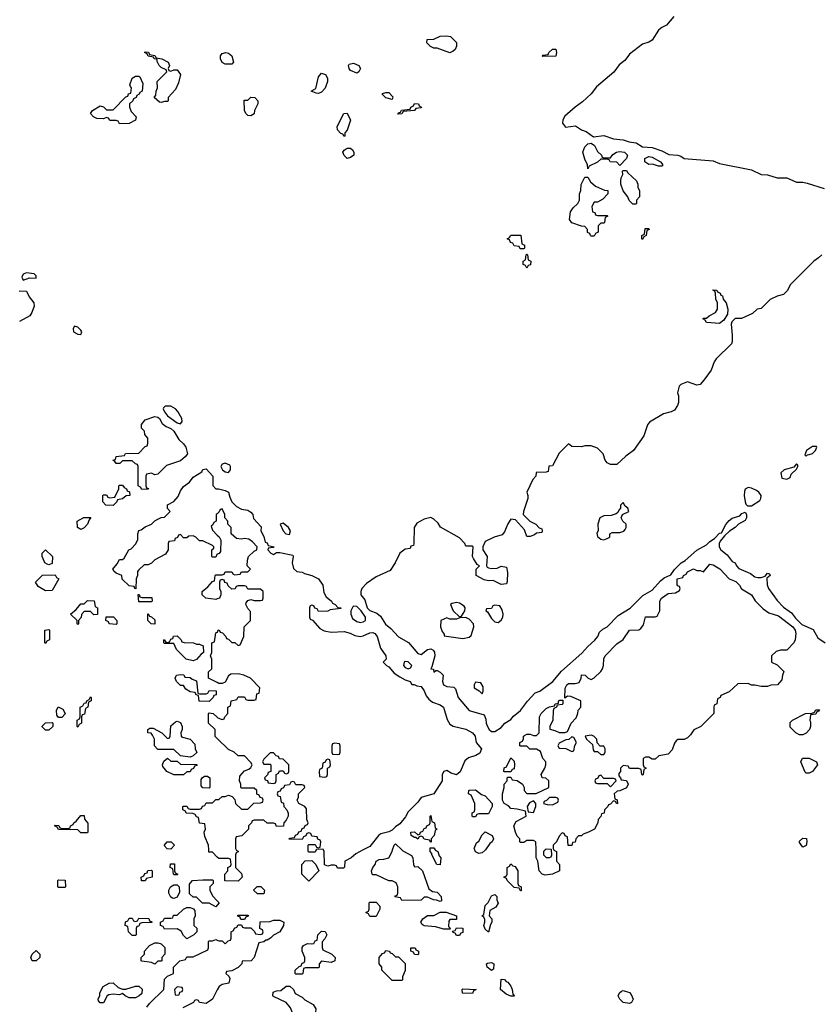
# Model space of a CAD drawing. Header units: inches. Extents: x 2380249 to 2585472, y 382747 to 546448.
# Tile 369 of 626: x 2488768 to 2493759, y 449038 to 455175. Entities that reach past the tile are written whole.
import ezdxf

# ---------------------------------------------------------------- set-up
doc = ezdxf.new("R2010")
doc.units = ezdxf.units.IN
doc.header["$MEASUREMENT"] = 0
for name, color, linetype in [('C4484', 7, 'Continuous'), ('C4485', 7, 'Continuous'), ('C4494', 7, 'Continuous'), ('C4495', 7, 'Continuous')]:
    doc.layers.add(name, color=color, linetype=linetype)

msp = doc.modelspace()

# ---------------------------------------------------------------- linework, layer by layer
at = {"layer": 'C4484', "color": 4, "elevation": 48}
for points in [[(2490000, 449956), (2489970, 449986), (2489947.3, 449987.3), (2489946.9, 450000)], [(2490000, 449656.9), (2489990, 449646), (2489950, 449668), (2489908.4, 449668.4), (2489870, 449706), (2489850, 449706), (2489827.3, 449727.3), (2489827.3, 449787.3), (2489846, 449810), (2489910, 449814), (2489970, 449814), (2489974, 449810), (2489974, 449790), (2489954, 449770), (2489954, 449750), (2489970, 449714), (2490000, 449682.6)], [(2489560.4, 449019.6), (2489576.4, 449043.6), (2489666, 449130), (2489670, 449194), (2489690, 449214), (2489726, 449230), (2489726, 449270), (2489766, 449310), (2489802, 449318), (2489810, 449334), (2489850, 449334), (2489942, 449378), (2489946, 449390), (2489946, 449430), (2489950, 449434), (2489970, 449434), (2489990, 449442), (2490000, 449438)], [(2490000, 449128), (2489970, 449069.2), (2489930, 449042.7), (2489888.7, 449048.7), (2489882, 449062), (2489870, 449066), (2489858, 449062), (2489851.6, 449048.4), (2489784.7, 449015.3)]]:
    msp.add_lwpolyline(points, dxfattribs=at)
for points in [[(2489730, 449846), (2489726, 449850), (2489722, 449882), (2489706, 449890), (2489707.3, 449912.7), (2489732.7, 449912.7), (2489734, 449870), (2489738, 449858), (2489754, 449850), (2489750, 449846)], [(2489527.3, 449807.3), (2489526, 449830), (2489542, 449838), (2489547.3, 449852.7), (2489562, 449858), (2489567.3, 449872.7), (2489590, 449874), (2489594, 449870), (2489594, 449830), (2489558, 449822), (2489550, 449808)], [(2489010, 449766), (2489006, 449770), (2489006, 449810), (2489010, 449814), (2489051.1, 449811.1), (2489054, 449770), (2489050, 449766)], [(2489730, 449698), (2489720.4, 449700.4), (2489710, 449706), (2489698, 449730), (2489698, 449750), (2489708, 449770), (2489730, 449782), (2489750, 449782), (2489762, 449770), (2489763.6, 449736.4), (2489750, 449706)], [(2489810, 449446), (2489790, 449466), (2489774.6, 449494.6), (2489750, 449508), (2489670, 449506), (2489662, 449522), (2489646, 449530), (2489646, 449550), (2489662, 449558), (2489670, 449574), (2489710, 449574), (2489722, 449578), (2489727.3, 449592.7), (2489750, 449594), (2489788.4, 449631.6), (2489810, 449642), (2489830, 449642), (2489852.7, 449632.7), (2489859.6, 449619.6), (2489862, 449590), (2489854, 449570), (2489854, 449530), (2489871.6, 449511.6), (2489872, 449490), (2489854, 449470)], [(2489470, 449466), (2489446, 449490), (2489442, 449522), (2489426, 449530), (2489427.3, 449552.7), (2489442, 449558), (2489450, 449574), (2489470, 449574), (2489478, 449558), (2489490, 449554), (2489502, 449558), (2489510, 449574), (2489572.7, 449572.7), (2489578, 449558), (2489592.7, 449552.7), (2489592.7, 449547.3), (2489530, 449546), (2489518, 449542), (2489510, 449526), (2489498, 449522), (2489494, 449510), (2489494, 449470), (2489490, 449466)], [(2489610, 449288), (2489590, 449298), (2489530, 449306), (2489526, 449310), (2489526, 449330), (2489546, 449350), (2489546, 449370), (2489576.4, 449403.6), (2489610, 449422), (2489630, 449422), (2489650, 449414), (2489672.7, 449392.7), (2489672, 449350), (2489654, 449330), (2489654, 449310), (2489650, 449306), (2489630, 449306)], [(2488870, 449308), (2488846, 449310), (2488838, 449330), (2488846, 449350), (2488870, 449374), (2488894, 449350), (2488894, 449330)], [(2489410, 449132), (2489430, 449132), (2489490, 449152), (2489510, 449152), (2489531.6, 449131.6), (2489530, 449106), (2489514, 449090), (2489490, 449078), (2489450, 449078), (2489426, 449090), (2489410, 449106), (2489390, 449098), (2489350, 449102), (2489323.6, 449096.4), (2489314, 449090), (2489290, 449048), (2489270, 449048), (2489260.4, 449060.4), (2489258, 449070), (2489267.3, 449092.7), (2489268, 449110), (2489288, 449150), (2489326, 449170), (2489350, 449171.3), (2489382, 449142)], [(2489750, 449146), (2489734, 449130), (2489738, 449098), (2489750, 449094), (2489762, 449098), (2489767.3, 449112.7), (2489782, 449118), (2489786, 449130), (2489782, 449142)]]:
    msp.add_lwpolyline(points, close=True, dxfattribs=at)
at = {"layer": 'C4485', "color": 4}
for points, elevation in [([(2489710, 454854), (2489730, 454862), (2489750, 454862), (2489770, 454834), (2489758.8, 454781.2), (2489739.6, 454740.4), (2489694, 454690), (2489694, 454670), (2489690, 454666), (2489670, 454666), (2489650, 454658), (2489640.4, 454660.4), (2489606, 454690), (2489616.4, 454703.6), (2489618, 454730), (2489628, 454750), (2489626, 454790), (2489686, 454850), (2489682, 454862), (2489650, 454878), (2489638, 454890), (2489626, 454914), (2489626, 454926), (2489606, 454930), (2489602, 454942), (2489568.4, 454948.4), (2489562, 454962), (2489546, 454970), (2489550, 454974), (2489571.6, 454971.6), (2489578, 454958), (2489610, 454952), (2489618, 454938), (2489654, 454930), (2489694, 454910), (2489702, 454890), (2489694, 454870), (2489698, 454858)], 48), ([(2489390, 454526), (2489382, 454542), (2489370, 454546), (2489330, 454546), (2489322, 454562), (2489310, 454566), (2489290, 454558), (2489250, 454559), (2489228, 454570), (2489209, 454590), (2489222, 454610), (2489270, 454638), (2489291.6, 454631.6), (2489310, 454614), (2489350, 454614), (2489430, 454694), (2489442, 454698), (2489447.3, 454712.7), (2489462, 454718), (2489466, 454750), (2489458, 454758), (2489455.3, 454770), (2489469.1, 454810.9), (2489490, 454822), (2489510, 454822), (2489518, 454818), (2489536.9, 454776.9), (2489532, 454730), (2489518, 454722), (2489514, 454710), (2489498, 454702), (2489494, 454690), (2489478, 454682), (2489474, 454670), (2489452, 454650), (2489452, 454630), (2489463.6, 454603.6), (2489494, 454570), (2489490, 454548), (2489450, 454528)], 48), ([(2488810, 453597), (2488790, 453589.2), (2488782.6, 453570), (2488790, 453550.8), (2488830, 453566.4), (2488870, 453564.7), (2488870, 453578), (2488858, 453590)], 52), ([(2489110, 453264), (2489100.7, 453250), (2489104, 453230), (2489130, 453214), (2489150, 453212), (2489156, 453230), (2489150, 453239), (2489130, 453259.3)], 52), ([(2489710, 452766.9), (2489674.4, 452765.6), (2489663.7, 452756.3), (2489662.4, 452750), (2489671.8, 452730), (2489690, 452706), (2489750, 452661.7), (2489770, 452656.3), (2489780.7, 452670), (2489778.3, 452690), (2489753.7, 452733.7), (2489739.6, 452750)], 52), ([(2489610, 452338), (2489590, 452348), (2489558, 452342), (2489554, 452330), (2489554, 452270), (2489558, 452258), (2489572, 452252), (2489570, 452248), (2489530, 452246), (2489522, 452262), (2489506, 452270), (2489506, 452390), (2489502, 452402), (2489490, 452406), (2489470, 452426), (2489410, 452426), (2489391.6, 452408.4), (2489370, 452408), (2489362, 452422), (2489348, 452430), (2489366, 452434), (2489370, 452452), (2489422, 452458), (2489428.4, 452471.6), (2489510, 452474), (2489550, 452514), (2489562, 452518), (2489567.3, 452532.7), (2489567.3, 452567.3), (2489548.7, 452588.7), (2489546, 452610), (2489528.4, 452628.4), (2489528.4, 452651.6), (2489550, 452682), (2489610, 452702), (2489630, 452698), (2489639.1, 452690), (2489657.1, 452657.1), (2489680.4, 452640.4), (2489710, 452627.7), (2489730, 452610.5), (2489759.3, 452559.3), (2489790, 452530.6), (2489804, 452510), (2489814, 452470), (2489800.5, 452450), (2489770, 452425.1), (2489683.4, 452396.6), (2489630, 452342)], 48), ([(2489350, 452148), (2489306, 452150), (2489286, 452170), (2489286, 452210), (2489290, 452214), (2489310, 452214), (2489318, 452198), (2489330, 452194), (2489362, 452198), (2489386, 452250), (2489386, 452270), (2489390, 452274), (2489410, 452274), (2489419.6, 452259.6), (2489434, 452250), (2489438, 452238), (2489452.7, 452232.7), (2489454, 452210), (2489432.7, 452207.3), (2489410, 452188), (2489378, 452182), (2489374, 452170)], 48), ([(2489150, 451998), (2489128.9, 452008.9), (2489126, 452050), (2489168.4, 452071.6), (2489212.7, 452072.7), (2489202, 452058), (2489192, 452030), (2489170, 452008)], 48), ([(2488950, 451778), (2488940.4, 451780.4), (2488926, 451790), (2488920.4, 451800.4), (2488908, 451830), (2488908, 451850), (2488928.4, 451871.6), (2488972, 451830), (2488970, 451786)], 48), ([(2488930, 451615.3), (2488883.1, 451643.1), (2488866, 451670), (2488910, 451712), (2488990, 451714), (2488998, 451698), (2489012, 451690), (2488970, 451618)], 48), ([(2489510, 451546), (2489507.3, 451592.7), (2489512.7, 451592.7), (2489518, 451578), (2489530, 451574), (2489592.7, 451572.7), (2489594, 451550), (2489590, 451546)], 48), ([(2489230, 451466), (2489210, 451486), (2489170, 451486), (2489152.7, 451467.3), (2489151.6, 451448.4), (2489134, 451430), (2489134, 451410), (2489130, 451406), (2489126, 451410), (2489126, 451430), (2489086, 451470), (2489120.4, 451499.6), (2489150, 451534), (2489170, 451534), (2489190, 451554), (2489232.7, 451552.7), (2489238, 451518), (2489254, 451510), (2489252.7, 451467.3)], 48), ([(2489370, 451406), (2489326, 451410), (2489322, 451422), (2489306, 451430), (2489307.3, 451452.7), (2489352.7, 451452.7), (2489374, 451430), (2489374, 451410)], 48), ([(2489610, 451408), (2489588.7, 451408.7), (2489566, 451430), (2489566, 451470), (2489570, 451474), (2489578, 451458), (2489590, 451454), (2489610, 451434)], 48), ([(2488930, 451286), (2488926, 451290), (2488926, 451370), (2488950, 451374), (2488954, 451370), (2488954, 451310), (2488938, 451302)], 48), ([(2489870, 451282), (2489890, 451282), (2489912.7, 451272.7), (2489914, 451230), (2489899.6, 451220.4), (2489870, 451188), (2489850, 451178), (2489806, 451190), (2489746, 451250), (2489730, 451286), (2489670, 451286), (2489666, 451290), (2489666, 451310), (2489670, 451312), (2489678, 451298), (2489690, 451294), (2489702, 451298), (2489710, 451314), (2489722, 451318), (2489727.3, 451332.7), (2489750, 451334), (2489774, 451310), (2489778, 451298), (2489792.7, 451292.7), (2489851.1, 451291.1)], 48), ([(2489890, 450974), (2489930, 450974), (2489942, 450978), (2489950, 450994), (2489992.7, 450992.7), (2489992.7, 450967.3), (2489978, 450962), (2489974, 450950), (2489950, 450926), (2489887.3, 450927.3), (2489882, 450962), (2489867.3, 450967.3), (2489862, 450982), (2489830, 450986), (2489803.1, 451003.1), (2489790, 451026), (2489770, 451026), (2489746, 451050), (2489738, 451070), (2489746, 451090), (2489770, 451094), (2489791.6, 451091.6), (2489798, 451078), (2489830, 451074), (2489843.6, 451063.6), (2489870, 451054), (2489878, 450978)], 48), ([(2489130, 450766), (2489126, 450770), (2489126, 450810), (2489142, 450818), (2489146, 450830), (2489146, 450890), (2489162, 450898), (2489170, 450914), (2489182, 450918), (2489186, 450930), (2489202, 450938), (2489210, 450954), (2489214, 450950), (2489214, 450930), (2489198, 450922), (2489194, 450890), (2489178, 450882), (2489172.7, 450847.3), (2489158, 450842), (2489154, 450830), (2489154, 450790), (2489138, 450782)], 48), ([(2489010, 450826), (2489000.4, 450840.4), (2488998, 450870), (2489008.4, 450891.6), (2489036.9, 450876.9), (2489051.6, 450851.6), (2489051.6, 450848.4), (2489030, 450826)], 48), ([(2488930, 450746), (2488908.4, 450768.4), (2488908.4, 450771.6), (2488928.4, 450791.6), (2488970, 450794), (2488974, 450790), (2488974, 450770), (2488950, 450746)], 48), ([(2489830, 450578), (2489770, 450586), (2489730, 450626), (2489630, 450626), (2489608.4, 450648.4), (2489608, 450690), (2489596.4, 450716.4), (2489587.3, 450727.3), (2489566, 450730), (2489566, 450750), (2489580.4, 450759.6), (2489599.6, 450759.6), (2489654, 450730), (2489690, 450694), (2489702, 450698), (2489706, 450710), (2489710, 450774), (2489740.4, 450799.6), (2489750, 450802), (2489770, 450794), (2489782, 450770), (2489782, 450750), (2489772, 450730), (2489774, 450710), (2489783.6, 450703.6), (2489831.6, 450691.6), (2489859.6, 450659.6), (2489862, 450630), (2489872, 450608), (2489850, 450586)], 48), ([(2489710, 450554), (2489750, 450554), (2489770, 450534), (2489872.7, 450532.7), (2489872.7, 450527.3), (2489858, 450522), (2489852.7, 450507.3), (2489838, 450502), (2489830, 450486), (2489810, 450486), (2489790, 450468), (2489730, 450468), (2489686, 450490), (2489660.4, 450520.4), (2489658, 450530), (2489667.3, 450552.7), (2489690, 450572)], 48), ([(2489950, 450386), (2489910, 450388), (2489900.4, 450400.4), (2489900.4, 450439.6), (2489906, 450450), (2489920.4, 450459.6), (2489939.6, 450459.6), (2489954, 450450), (2489954, 450390)], 48), ([(2489150, 450106), (2489130, 450126), (2489010, 450128), (2489002, 450142), (2488986, 450150), (2488990, 450154), (2489011.6, 450151.6), (2489018, 450138), (2489030, 450134), (2489070, 450134), (2489082, 450138), (2489086, 450150), (2489102, 450158), (2489106, 450170), (2489120.4, 450179.6), (2489150, 450214), (2489170, 450214), (2489172.7, 450192.7), (2489192.7, 450167.3), (2489194, 450110), (2489190, 450106)], 48), ([(2489710, 450006), (2489687.3, 450007.3), (2489668.4, 450028.4), (2489688.4, 450051.6), (2489711.6, 450051.6), (2489734, 450030)], 48)]:
    msp.add_lwpolyline(points, close=True, dxfattribs=dict(at, elevation=elevation))
at = {"layer": 'C4485', "color": 4, "elevation": 48}
for points in [[(2488765.4, 453485.4), (2488810, 453482), (2488827.3, 453447.3), (2488856, 453410), (2488858, 453390), (2488844.7, 453350), (2488832, 453330), (2488766.4, 453293.6)], [(2490000, 451842.7), (2489998, 451842), (2489990, 451826), (2489970, 451826), (2489966, 451830), (2489966, 451870), (2489978, 451882), (2489978, 451890), (2489970, 451898), (2489910, 451926), (2489890, 451926), (2489866, 451950), (2489850, 451958), (2489823.6, 451956.4), (2489810, 451946), (2489790, 451946), (2489770, 451966), (2489758, 451962), (2489752.7, 451947.3), (2489738, 451942), (2489732.7, 451927.3), (2489698, 451922), (2489694, 451910), (2489694, 451870), (2489676.9, 451843.1), (2489610, 451808), (2489590, 451788), (2489570, 451778), (2489543.6, 451776.4), (2489510, 451746), (2489503.6, 451736.4), (2489502, 451710), (2489494, 451690), (2489492.7, 451627.3), (2489486, 451630), (2489482, 451642), (2489450, 451646), (2489407.3, 451687.3), (2489406, 451710), (2489370, 451726), (2489356.4, 451736.4), (2489348, 451750), (2489376, 451784), (2489390, 451811), (2489408.7, 451811.3), (2489420.4, 451819.6), (2489448.7, 451870), (2489462.7, 451877.3), (2489492.5, 451907.5), (2489505.1, 451934.9), (2489504.7, 451970), (2489510, 451990.7), (2489525.6, 451994.4), (2489550, 452014.8), (2489589.3, 452030.7), (2489610, 452051.3), (2489630, 452062), (2489650, 452072), (2489670, 452074), (2489706, 452110), (2489688.7, 452128.7), (2489690, 452152), (2489730, 452171.3), (2489757, 452203), (2489770, 452238), (2489790, 452264.7), (2489827.5, 452292.5), (2489850, 452322.8), (2489903.1, 452356.9), (2489910, 452371), (2489930, 452376), (2489971.3, 452330), (2489972, 452272), (2489991.6, 452251.6), (2490000, 452251.6)], [(2490000, 452095.6), (2489994, 452090), (2489994, 452050), (2489978, 452042), (2489972.7, 452027.3), (2489962, 452018), (2489970, 451994), (2490000, 451963)], [(2490000, 451565.3), (2489990, 451562), (2489928.9, 451568.9), (2489906, 451590), (2489906, 451610), (2489940.4, 451639.6), (2489970, 451674), (2489982, 451678), (2489986, 451710), (2489990, 451714), (2490000, 451714)], [(2490000, 451043), (2489946, 451070), (2489946, 451110), (2489966, 451130), (2489966, 451190), (2489958, 451210), (2489966, 451230), (2489966, 451290), (2489982, 451298), (2489990, 451354), (2490000, 451357.3)], [(2490000, 450694.9), (2489987.3, 450707.3), (2489986, 450750), (2489946, 450790), (2489946, 450850), (2489950, 450854), (2489974, 450850), (2490000, 450826.8)], [(2489946.9, 450000), (2489946, 450030), (2489923.1, 450083.1), (2489918, 450110), (2489926, 450130), (2489922, 450162), (2489890, 450166), (2489882, 450202), (2489870, 450206), (2489862, 450222), (2489847.3, 450227.3), (2489806, 450230), (2489802, 450242), (2489786, 450250), (2489786, 450270), (2489790, 450274), (2489810, 450274), (2489818, 450258), (2489830, 450254), (2489890, 450254), (2489902, 450258), (2489907.3, 450272.7), (2489922, 450278), (2489930, 450294), (2489970, 450294), (2489990, 450314), (2490000, 450314)]]:
    msp.add_lwpolyline(points, dxfattribs=at)
at = {"layer": 'C4494', "color": 4, "elevation": 48}
for points in [[(2490117.3, 450000), (2490118, 449998), (2490132, 449990), (2490118, 449982), (2490114, 449970), (2490114, 449890), (2490150, 449854), (2490154, 449830), (2490130, 449806), (2490047.3, 449807.3), (2490046, 449850), (2490066, 449870), (2490066, 449890), (2490082, 449898), (2490086, 449910), (2490082, 449942), (2490070, 449946), (2490010, 449946), (2490000, 449956)], [(2490617, 450000), (2490610, 449986), (2490570, 449986), (2490566, 449990), (2490566, 450000)], [(2490908.3, 450000), (2490863.6, 449976.4), (2490834, 449950), (2490794, 449930), (2490792.7, 449892.7), (2490787.3, 449887.3), (2490750, 449886), (2490742, 449902), (2490730, 449906), (2490710, 449906), (2490690, 449898), (2490667.3, 449907.3), (2490666, 449990), (2490662.7, 450000)], [(2491150.7, 450000), (2491155.5, 449995.5), (2491210, 449964.7), (2491218.8, 449950), (2491222, 449910), (2491230, 449894), (2491250, 449896), (2491278.8, 449870), (2491318, 449758), (2491341, 449741), (2491370, 449736), (2491396, 449710), (2491396.9, 449683.1), (2491390, 449678), (2491367.3, 449687.3), (2491348.4, 449688.4), (2491310, 449706), (2491290, 449706), (2491270, 449688), (2491150, 449686), (2491142, 449702), (2491107.3, 449707.3), (2491110, 449714), (2491122, 449718), (2491126, 449730), (2491126, 449770), (2491114.6, 449794.6), (2491090, 449808), (2491068.4, 449808.4), (2490990, 449846), (2490970, 449846), (2490966, 449850), (2490962, 449870), (2490969, 449890), (2490984, 449910), (2490989.4, 449930.6), (2491010, 449941), (2491038, 449942), (2491068.7, 449951.3), (2491089.1, 449990.9), (2491092.1, 450000)], [(2491357, 450000), (2491358, 449998), (2491374, 449990), (2491383.6, 449963.6), (2491394, 449950), (2491390, 449908), (2491368.7, 449910), (2491338, 449970), (2491338, 449978), (2491326, 449990), (2491326.6, 450000)], [(2491671.4, 450000), (2491670, 449998), (2491650, 449982), (2491630, 449979), (2491609.1, 449989.1), (2491605.4, 450000)], [(2492097.3, 450000), (2492098, 449998), (2492114, 449990), (2492114, 449930), (2492134, 449910), (2492134, 449870), (2492090, 449848.7), (2492043.1, 449843.1), (2492026, 449850), (2492006, 449870), (2491998, 449930), (2491988, 449950), (2491987, 450000)], [(2492044, 450000), (2492034, 449990), (2492034, 449970), (2492050, 449954), (2492070, 449954), (2492082, 449958), (2492086, 449970), (2492082.3, 450000)], [(2490000, 449682.6), (2490012, 449670), (2490000, 449656.9)], [(2490000, 449438), (2490010, 449434), (2490030, 449434), (2490050, 449414), (2490067.3, 449432.7), (2490082, 449438), (2490086, 449450), (2490086, 449490), (2490102, 449498), (2490107.3, 449512.7), (2490122, 449518), (2490130, 449534), (2490150, 449534), (2490158, 449518), (2490170, 449514), (2490210, 449514), (2490232.7, 449492.7), (2490238, 449478), (2490270, 449474), (2490282, 449478), (2490286, 449490), (2490282, 449502), (2490266, 449510), (2490267.3, 449552.7), (2490330, 449554), (2490350, 449562), (2490390, 449562), (2490414, 449550), (2490412, 449530), (2490390, 449488.7), (2490351, 449469), (2490332, 449450), (2490310, 449438), (2490302, 449438), (2490290, 449428), (2490258, 449422), (2490230.6, 449329.4), (2490212, 449310), (2490154, 449306), (2490152, 449290), (2490130, 449268), (2490090, 449246), (2490058, 449242), (2490054, 449230), (2490072.7, 449212.7), (2490078, 449198), (2490071.3, 449170), (2490030, 449162), (2490010.8, 449149.2), (2490000, 449128)]]:
    msp.add_lwpolyline(points, dxfattribs=at)
for points in [[(2490570, 449806), (2490526, 449850), (2490526, 449910), (2490548.4, 449931.6), (2490590, 449934), (2490614, 449910), (2490632, 449870)], [(2491890, 449746), (2491882, 449762), (2491850, 449766), (2491806, 449810), (2491802, 449822), (2491786, 449830), (2491802, 449838), (2491806, 449850), (2491806, 449890), (2491822, 449898), (2491830, 449914), (2491842, 449902), (2491856.9, 449896.9), (2491874, 449870), (2491874, 449790), (2491878, 449778), (2491894, 449770), (2491894, 449746)], [(2490250, 449726), (2490226, 449750), (2490248.4, 449771.6), (2490271.6, 449771.6), (2490294, 449750), (2490290, 449726)], [(2491690, 449488), (2491670, 449506), (2491662, 449530), (2491668, 449550), (2491667.3, 449567.3), (2491662, 449582), (2491648, 449590), (2491662, 449598), (2491670, 449654), (2491688.4, 449671.6), (2491710, 449714), (2491730, 449722), (2491742, 449710), (2491742, 449690), (2491751.1, 449668.9), (2491736.9, 449643.1), (2491698, 449622), (2491694, 449590), (2491711.6, 449571.6), (2491712, 449550), (2491703.6, 449536.4)], [(2490950, 449586), (2490942, 449602), (2490926, 449610), (2490942, 449618), (2490946, 449630), (2490946, 449670), (2490950, 449674), (2490990, 449674), (2491014, 449650), (2491014, 449630), (2490990, 449586)], [(2491450, 449506), (2491412.7, 449507.3), (2491360.4, 449520.4), (2491290, 449528), (2491276.4, 449536.4), (2491269, 449550), (2491282, 449570), (2491310, 449591.3), (2491350, 449592), (2491388.4, 449611.6), (2491427.3, 449612.7), (2491490.9, 449589.1), (2491490, 449566), (2491450, 449566), (2491443.6, 449556.4), (2491442, 449522), (2491454, 449510)], [(2490170, 449566), (2490147.3, 449567.3), (2490142, 449582), (2490127.3, 449587.3), (2490127.3, 449592.7), (2490192.7, 449592.7), (2490192.7, 449587.3), (2490178, 449582)], [(2490710, 449298), (2490650, 449306), (2490634, 449290), (2490634, 449270), (2490630, 449266), (2490550, 449266), (2490538, 449262), (2490534, 449230), (2490530, 449226), (2490490, 449226), (2490486, 449230), (2490486, 449250), (2490510, 449274), (2490522, 449278), (2490530, 449294), (2490542, 449298), (2490546, 449310), (2490546, 449330), (2490528.9, 449368.9), (2490528.4, 449391.6), (2490536.4, 449403.6), (2490563.1, 449416.9), (2490590, 449414), (2490602, 449418), (2490610, 449434), (2490622, 449438), (2490626, 449470), (2490650, 449494), (2490672.7, 449492.7), (2490682, 449470), (2490670, 449446), (2490652.7, 449427.3), (2490652.7, 449392.7), (2490658, 449378), (2490714, 449350), (2490734, 449330), (2490732, 449310)], [(2491490, 449466), (2491482, 449482), (2491470, 449486), (2491466, 449494), (2491482, 449498), (2491490, 449514), (2491530, 449512), (2491530, 449486), (2491518, 449482), (2491510, 449466)], [(2491110, 449334), (2491130, 449334), (2491171.6, 449291.6), (2491171.1, 449248.9), (2491154, 449210), (2491154, 449190), (2491150, 449186), (2491090, 449186), (2491026, 449250), (2491026, 449270), (2491008, 449290), (2491008, 449330), (2491030, 449354), (2491042, 449358), (2491050, 449374), (2491074, 449370), (2491078, 449358), (2491090, 449354)], [(2491250, 449346), (2491228.4, 449348.4), (2491222, 449362), (2491206, 449370), (2491206, 449390), (2491234, 449390), (2491238, 449378), (2491254, 449370), (2491254, 449350)], [(2491710, 449249), (2491682, 449270), (2491678, 449290), (2491684.7, 449295.3), (2491710, 449298.8), (2491724.7, 449290), (2491722, 449258)], [(2491830, 449088), (2491800.4, 449100.4), (2491766, 449130), (2491770, 449194), (2491790, 449192), (2491799.6, 449179.6), (2491810, 449176), (2491830, 449151), (2491838.8, 449130), (2491842, 449102), (2491850.9, 449090.9), (2491850, 449088)], [(2490510, 448898), (2490498, 448910), (2490455.5, 449015.5), (2490428.9, 449048.9), (2490350, 449086), (2490346, 449090), (2490347.3, 449112.7), (2490370, 449122), (2490396.4, 449123.6), (2490428.4, 449151.6), (2490451.6, 449151.6), (2490474, 449130), (2490484.7, 449104.7), (2490530, 449082), (2490546.4, 449066.4), (2490596.9, 449036.9), (2490614, 449010), (2490611.6, 448988.4), (2490576.9, 448923.1), (2490550, 448908), (2490530, 448898)], [(2491590, 449106), (2491528.4, 449108.4), (2491526, 449130), (2491530, 449134), (2491614, 449130), (2491598, 449122)], [(2492570, 449042), (2492529.3, 449049.3), (2492508.7, 449070), (2492499, 449090), (2492508, 449110), (2492520.2, 449119.8), (2492530, 449124.7), (2492570, 449111.3), (2492579.8, 449099.8), (2492591.3, 449070), (2492582, 449050)]]:
    msp.add_lwpolyline(points, close=True, dxfattribs=at)
at = {"layer": 'C4495', "color": 4, "elevation": 48}
for points in [[(2492845.4, 455194.6), (2492799.7, 455140.3), (2492770, 455126), (2492749.7, 455110.3), (2492710, 455047.7), (2492690, 455034.4), (2492650, 455021.6), (2492570, 454959.1), (2492540.1, 454919.9), (2492505.6, 454894.4), (2492472.5, 454847.5), (2492363.7, 454756.3), (2492330, 454713), (2492276.4, 454663.6), (2492229.7, 454630.3), (2492167.2, 454572.8), (2492154, 454550), (2492152.3, 454530), (2492170, 454506), (2492232.5, 454512.5), (2492270, 454489.4), (2492298.7, 454478.7), (2492344.7, 454444.7), (2492410, 454452.3), (2492470, 454432.3), (2492530, 454427), (2492566.4, 454413.6), (2492610, 454407), (2492650, 454382), (2492710, 454378.4), (2492770, 454358.4), (2492813.9, 454333.9), (2492871.4, 454331.4), (2492890, 454324.5), (2492910, 454309.4), (2493090, 454295.1), (2493130, 454279.6), (2493330, 454239), (2493390, 454209.6), (2493430, 454207.6), (2493490, 454189.6), (2493550, 454189.6), (2493610, 454163), (2493650, 454162.6), (2493676.6, 454156.6), (2493783.3, 454123.3)], [(2493768, 453710), (2493748, 453690), (2493718, 453670), (2493570, 453522), (2493553.6, 453486.4), (2493530, 453462), (2493490, 453452), (2493446, 453430), (2493390, 453374), (2493366, 453370), (2493336.4, 453343.6), (2493267.3, 453312.7), (2493228.4, 453311.6), (2493207.3, 453292.7), (2493202, 453278), (2493208.9, 453208.9), (2493209, 453170), (2493204.7, 453155.3), (2493110, 453062), (2493098, 453042), (2493079, 452990), (2493032.5, 452927.5), (2493010, 452902), (2493000.4, 452899.6), (2492990, 452898), (2492930, 452918), (2492890, 452902), (2492878, 452890), (2492868.7, 452850), (2492875.3, 452830), (2492875.3, 452790), (2492868.7, 452770), (2492850, 452742), (2492830, 452731.3), (2492782, 452718), (2492693.6, 452666.4), (2492682, 452650), (2492658, 452582), (2492595.3, 452490), (2492545.6, 452454.4), (2492490, 452402), (2492450, 452402), (2492430, 452412), (2492418, 452430), (2492404.7, 452470), (2492370, 452504.7), (2492330, 452518), (2492290, 452518), (2492270, 452512), (2492210, 452514), (2492190, 452532), (2492130, 452474), (2492090, 452394), (2492067.3, 452392.7), (2492062, 452358), (2492050, 452354), (2491987.3, 452352.7), (2491986, 452330), (2491966, 452310), (2491928.9, 452231.1), (2491935.3, 452210), (2491935.3, 452190), (2491908, 452110), (2491906, 452090), (2491948.9, 452048.9), (2491986, 452030), (2492007.3, 452007.3), (2492022, 452002), (2492026, 451990), (2492022, 451978), (2491990, 451974), (2491976.4, 451963.6), (2491950, 451954), (2491930, 451954), (2491915.3, 451995.3), (2491896.9, 452016.9), (2491858, 452058), (2491830, 452062), (2491810, 452032), (2491790, 451982), (2491776, 451964), (2491726, 451950), (2491670, 451922), (2491655.3, 451890), (2491655.3, 451870), (2491682, 451830), (2491678, 451770), (2491683.1, 451763.1), (2491690, 451758), (2491710, 451755.3), (2491743.6, 451756.4), (2491770, 451768), (2491802, 451762), (2491808, 451730), (2491807.3, 451672.7), (2491802, 451658), (2491770, 451654), (2491719.6, 451679.6), (2491690, 451678), (2491663.6, 451683.6), (2491614, 451710), (2491614, 451750), (2491634, 451770), (2491619.6, 451779.6), (2491596, 451816), (2491591.3, 451830), (2491594, 451890), (2491590, 451894), (2491550, 451894), (2491542, 451910), (2491510, 451944.7), (2491391.6, 452011.6), (2491376.9, 452036.9), (2491350, 452062), (2491330, 452072), (2491290, 452062), (2491243.1, 452036.9), (2491228, 452010), (2491226, 451910), (2491222, 451898), (2491207.3, 451892.7), (2491202, 451878), (2491170, 451874), (2491138, 451850), (2491109, 451790), (2491077.2, 451742.8), (2490990, 451702.8), (2490930, 451661), (2490901.2, 451630), (2490894, 451610), (2490895.3, 451590), (2490919.6, 451559.6), (2490935.1, 451510), (2490950, 451492.7), (2490995.3, 451475.3), (2491017.2, 451457.2), (2491047.9, 451407.9), (2491080.9, 451380.9), (2491130, 451329.3), (2491192.1, 451292.1), (2491250, 451225.2), (2491270, 451219), (2491310, 451249.2), (2491330, 451254), (2491345.2, 451245.2), (2491353.2, 451233.2), (2491356, 451210), (2491338, 451142), (2491330, 451128.7), (2491347.3, 451127.3), (2491350, 451108), (2491362, 451118), (2491370, 451118), (2491390, 451108), (2491408, 451090), (2491404, 451050), (2491409.3, 451030), (2491430, 451019), (2491475.3, 451015.3), (2491484, 451004), (2491502, 450950), (2491570, 450869.4), (2491663.1, 450843.1), (2491674.6, 450814.6), (2491675.3, 450790), (2491684, 450770), (2491695.3, 450750), (2491710, 450739), (2491730, 450739), (2491770, 450764), (2491791.3, 450790), (2491830, 450814), (2491846.2, 450833.8), (2491890.4, 450869.6), (2491933.4, 450926.6), (2491981, 450979), (2492010, 450989), (2492090.6, 451049.4), (2492145.2, 451114.8), (2492273.2, 451226.8), (2492310, 451269), (2492353.2, 451306.8), (2492371, 451330), (2492382.8, 451357.2), (2492404, 451376), (2492431, 451390), (2492498.8, 451461.2), (2492572.8, 451507.2), (2492653.2, 451586.8), (2492710, 451619), (2492762.5, 451677.5), (2492784.5, 451695.5), (2492826, 451714), (2492850, 451748), (2492892, 451790), (2492916, 451804), (2492990, 451868.7), (2493050, 451902), (2493070, 451922), (2493099.1, 451940.9), (2493130, 451974), (2493143.6, 451976.4), (2493170, 452028), (2493190, 452054), (2493210, 452068.7), (2493258, 452082), (2493270, 452098), (2493290, 452106), (2493298, 452090), (2493298, 452070), (2493290, 452054), (2493248.7, 452031.3), (2493228, 452010), (2493193.6, 451986.4), (2493162, 451958), (2493134.6, 451925.4), (2493128, 451910), (2493128, 451890), (2493138, 451870), (2493179, 451839), (2493210, 451798), (2493228.7, 451788.7), (2493235.3, 451770), (2493250, 451755.3), (2493324, 451724), (2493350, 451702), (2493370, 451698), (2493390, 451698), (2493414, 451706), (2493430, 451726), (2493442, 451722), (2493446, 451710), (2493426, 451694), (2493428.4, 451651.6), (2493435.3, 451630), (2493490, 451554), (2493530, 451513.2), (2493578.4, 451478.4), (2493604.2, 451444.2), (2493644.4, 451404.4), (2493714.2, 451374.2), (2493742.9, 451322.9), (2493789, 451290)], [(2490000, 452251.6), (2490008.4, 452251.6), (2490050, 452241), (2490070, 452230.6), (2490078, 452198), (2490090.6, 452170.6), (2490119.8, 452139.8), (2490150, 452124.7), (2490190, 452117.3), (2490210, 452104.7), (2490221, 452090), (2490226, 452066), (2490274.4, 452014.4), (2490272, 451990), (2490290, 451954), (2490298, 451918), (2490310, 451914), (2490318, 451898), (2490354, 451890), (2490350, 451886), (2490318, 451882), (2490314, 451870), (2490334, 451850), (2490350, 451842), (2490370, 451854), (2490390, 451854), (2490470, 451838), (2490473, 451830), (2490466, 451790), (2490475.3, 451755.3), (2490496, 451736), (2490530, 451730.7), (2490542.8, 451722.8), (2490589.1, 451710.9), (2490630, 451690.6), (2490657.3, 451650), (2490664.7, 451604.7), (2490678, 451578), (2490711.3, 451550), (2490718, 451538), (2490734, 451530), (2490752, 451512), (2490771, 451510), (2490770, 451506), (2490703.6, 451496.4), (2490690, 451488), (2490630, 451486), (2490622, 451502), (2490607.3, 451507.3), (2490602, 451522), (2490590, 451526), (2490578, 451522), (2490574, 451510), (2490574, 451450), (2490578, 451438), (2490592.7, 451432.7), (2490639.6, 451379.6), (2490665.4, 451365.4), (2490710, 451358), (2490790, 451362), (2490828.7, 451351.3), (2490857.3, 451337.3), (2490890, 451330.7), (2490910, 451334), (2490950, 451353.4), (2490970, 451356.3), (2490981, 451350), (2490995.5, 451330), (2491018, 451258), (2491051, 451210), (2491051.6, 451188.4), (2491034, 451170), (2491054, 451150), (2491070, 451142), (2491103, 451103), (2491138.5, 451078.5), (2491170, 451061), (2491202, 451050), (2491212, 451032), (2491228, 451032), (2491243.6, 451023.6), (2491270, 451018), (2491290, 450991.3), (2491301.6, 450961.6), (2491319.1, 450939.1), (2491340.7, 450920.7), (2491390, 450904.7), (2491410, 450891), (2491433.2, 450813.2), (2491450, 450784.7), (2491470, 450771), (2491550, 450753.4), (2491590.8, 450730), (2491607.3, 450710), (2491614, 450670), (2491646, 450630), (2491636.8, 450603.2), (2491611, 450589), (2491566.4, 450573.6), (2491543.5, 450556.5), (2491514, 450486), (2491490, 450468), (2491458, 450478), (2491430, 450495.3), (2491411.6, 450488.4), (2491402, 450470), (2491402, 450430), (2491350.5, 450349.5), (2491270, 450328), (2491250, 450298), (2491190, 450238), (2491173.7, 450206.3), (2491138, 450162), (2491110, 450144), (2491090, 450124), (2491070, 450114), (2491018.8, 450101.2), (2491006.8, 450093.2), (2490950, 450022), (2490908.3, 450000)], [(2490000, 451714), (2490030, 451714), (2490042, 451718), (2490050, 451734), (2490090, 451734), (2490098, 451718), (2490110, 451714), (2490142, 451718), (2490150, 451734), (2490190, 451734), (2490206, 451750), (2490186, 451770), (2490187.3, 451807.3), (2490195.3, 451830), (2490230, 451862), (2490246, 451870), (2490248, 451890), (2490220.4, 451920.4), (2490196.4, 451936.4), (2490170, 451942), (2490150, 451938), (2490120.4, 451940.4), (2490086, 451970), (2490086, 452010), (2490066, 452030), (2490066, 452050), (2490046, 452070), (2490046, 452090), (2490030, 452126), (2490018, 452122), (2490012.7, 452107.3), (2490000, 452095.6)], [(2490000, 451963), (2490011.3, 451951.3), (2490022, 451930), (2490019.6, 451860.4), (2490012.7, 451847.3), (2490000, 451842.7)], [(2491987, 450000), (2491986, 450050), (2491970, 450058), (2491930, 450058), (2491910, 450046), (2491890, 450046), (2491886, 450050), (2491886, 450070), (2491870, 450086), (2491858, 450110), (2491848, 450150), (2491863.1, 450176.9), (2491926, 450210), (2491922, 450242), (2491870, 450255.3), (2491830, 450258), (2491814.6, 450274.6), (2491788.9, 450288.9), (2491778, 450310), (2491778, 450350), (2491788, 450390), (2491788, 450410), (2491806, 450430), (2491806, 450450), (2491810, 450454), (2491830, 450454), (2491838, 450438), (2491870, 450432), (2491902, 450410), (2491912, 450390), (2491912, 450370), (2491930, 450352), (2491987.3, 450352.7), (2492066, 450390), (2492066, 450430), (2492047.3, 450447.3), (2492026, 450450), (2492018, 450470), (2492042, 450510), (2492048.7, 450530), (2492048.4, 450548.4), (2492029.1, 450569.1), (2492014, 450614), (2491990, 450628), (2491948.4, 450628.4), (2491930, 450646), (2491890, 450646), (2491886, 450650), (2491886, 450670), (2491902, 450678), (2491908, 450692), (2491908.7, 450710), (2491914, 450714), (2491930, 450722), (2491950, 450722), (2491970, 450714), (2491990, 450714), (2492006, 450730), (2492008, 450830), (2492018, 450850), (2492050, 450882), (2492070, 450892), (2492102, 450898), (2492106, 450910), (2492126, 450914), (2492126, 450926), (2492132.7, 450932.7), (2492154, 450934), (2492154, 450910), (2492150, 450906), (2492118, 450902), (2492114, 450890), (2492098, 450882), (2492092.7, 450867.3), (2492091.1, 450808.9), (2492072, 450770), (2492072.7, 450752.7), (2492104.7, 450744.7), (2492130, 450732), (2492167.3, 450732.7), (2492182, 450738), (2492206, 450790), (2492236.4, 450823.6), (2492248, 450850), (2492248.4, 450871.6), (2492266, 450890), (2492266, 450930), (2492203.6, 450956.4), (2492182, 450958), (2492166, 450946), (2492168.4, 451008.4), (2492178, 451030), (2492190, 451038), (2492230, 451038), (2492255.3, 451044.7), (2492268.7, 451070), (2492270, 451091.3), (2492294, 451090), (2492311.6, 451071.6), (2492330, 451062), (2492350, 451072), (2492390, 451112), (2492402, 451130), (2492408, 451150), (2492408.9, 451191.1), (2492418, 451210), (2492490, 451284.7), (2492530, 451312), (2492568.7, 451370), (2492628.4, 451371.6), (2492640.4, 451379.6), (2492656.4, 451403.6), (2492670, 451454), (2492730, 451454), (2492742, 451458), (2492758, 451490), (2492758, 451550), (2492768, 451570), (2492810, 451598), (2492856.4, 451603.6), (2492882, 451618), (2492886, 451630), (2492882, 451642), (2492870, 451646), (2492867.3, 451652.7), (2492866, 451690), (2492902, 451698), (2492906, 451710), (2492922, 451718), (2492930, 451734), (2492968.4, 451751.6), (2492990, 451742), (2493010, 451742), (2493030, 451734), (2493070, 451782), (2493090, 451778), (2493132.8, 451752.8), (2493190.5, 451690.5), (2493232.3, 451672.3), (2493254, 451650), (2493267.5, 451627.5), (2493330, 451590.8), (2493353, 451553), (2493403, 451503), (2493438.5, 451478.5), (2493498.8, 451458.8), (2493586.8, 451390), (2493602.8, 451370), (2493606, 451350), (2493602, 451310), (2493594, 451290), (2493550, 451246), (2493510, 451246), (2493483.6, 451236.4), (2493454, 451210), (2493454, 451170), (2493490, 451154), (2493531.6, 451111.6), (2493522, 451090), (2493519.6, 451060.4), (2493491.6, 451028.4), (2493450, 451028), (2493430, 451018), (2493390, 451018), (2493350, 451028), (2493330, 451028), (2493310, 451038), (2493243.6, 451036.4), (2493190, 450986), (2493138, 450962), (2493134, 450950), (2493118, 450942), (2493114, 450910), (2493098, 450902), (2493094, 450890), (2493094, 450850), (2493014, 450770), (2492970, 450748), (2492950, 450718), (2492930, 450698), (2492910, 450688), (2492870, 450688), (2492859.6, 450680.4), (2492850, 450666), (2492835.3, 450624.7), (2492810, 450598), (2492752.7, 450587.3), (2492730, 450566), (2492710, 450566), (2492690, 450578), (2492670, 450578), (2492654, 450570), (2492654, 450530), (2492658, 450518), (2492674, 450510), (2492658, 450502), (2492654, 450470), (2492650, 450466), (2492646, 450470), (2492642, 450502), (2492627.3, 450507.3), (2492570, 450508), (2492562, 450522), (2492530, 450526), (2492514, 450510), (2492514, 450490), (2492503.6, 450476.4), (2492502, 450462), (2492514, 450450), (2492518, 450438), (2492550, 450434), (2492562, 450410), (2492550, 450388), (2492510, 450368), (2492492.7, 450367.3), (2492474, 450350), (2492478, 450318), (2492491.6, 450311.6), (2492494, 450290), (2492490, 450288), (2492482, 450302), (2492470, 450306), (2492450, 450286), (2492438, 450282), (2492434, 450270), (2492414, 450250), (2492411.1, 450228.9), (2492394, 450226), (2492391.6, 450208.4), (2492374, 450190), (2492371.6, 450168.4), (2492352, 450130), (2492314, 450110), (2492281, 450099), (2492270, 450088.7), (2492252, 450088), (2492234, 450070), (2492231.1, 450048.9), (2492214, 450046), (2492210, 450028), (2492187.3, 450027.3), (2492182, 450082), (2492167.3, 450087.3), (2492162, 450102), (2492150, 450106), (2492130, 450086), (2492114, 450050), (2492094, 450030), (2492094, 450010), (2492097.3, 450000)], [(2490000, 451357.3), (2490002, 451358), (2490006, 451370), (2490011.6, 451371.6), (2490018, 451358), (2490032.7, 451352.7), (2490054, 451330), (2490058, 451318), (2490070, 451314), (2490090, 451294), (2490110, 451294), (2490130, 451274), (2490142, 451278), (2490166, 451330), (2490168, 451390), (2490206, 451430), (2490207.3, 451487.3), (2490190, 451506), (2490178, 451530), (2490180.4, 451539.6), (2490190, 451554), (2490210, 451562), (2490230, 451554), (2490270, 451554), (2490282, 451558), (2490286, 451570), (2490286, 451610), (2490270, 451626), (2490190, 451626), (2490182, 451642), (2490170, 451646), (2490130, 451646), (2490118, 451642), (2490111.6, 451628.4), (2490090, 451626), (2490067.3, 451647.3), (2490062, 451662), (2490047.3, 451667.3), (2490042, 451682), (2490030, 451686), (2490018, 451682), (2490014, 451670), (2490014, 451630), (2490022, 451610), (2490022, 451590), (2490014, 451570), (2490000, 451565.3)], [(2490000, 450826.8), (2490003.6, 450823.6), (2490030, 450814), (2490042, 450818), (2490046, 450830), (2490066, 450850), (2490066, 450890), (2490082, 450898), (2490086, 450930), (2490122, 450938), (2490130, 450954), (2490170, 450954), (2490178, 450938), (2490190, 450934), (2490230, 450934), (2490242, 450938), (2490247.3, 450972.7), (2490262, 450978), (2490266, 451010), (2490206, 451070), (2490166, 451090), (2490130, 451098), (2490083.6, 451096.4), (2490070, 451086), (2490050, 451046), (2490030, 451038), (2490010, 451038), (2490000, 451043)], [(2490000, 450314), (2490010, 450314), (2490030, 450334), (2490050, 450334), (2490070, 450342), (2490092.7, 450332.7), (2490110, 450314), (2490114, 450290), (2490150, 450254), (2490190, 450254), (2490227.3, 450292.7), (2490270, 450294), (2490282, 450298), (2490286, 450310), (2490282, 450322), (2490267.3, 450327.3), (2490262, 450342), (2490247.3, 450347.3), (2490246, 450370), (2490230, 450386), (2490150, 450386), (2490146, 450390), (2490146, 450410), (2490138, 450430), (2490140.4, 450459.6), (2490170, 450494), (2490196.4, 450503.6), (2490210, 450514), (2490218, 450530), (2490210, 450546), (2490170, 450586), (2490130, 450586), (2490106, 450610), (2490070, 450626), (2490000, 450694.9)], [(2490566, 450000), (2490566, 450030), (2490570, 450034), (2490610, 450034), (2490618, 450018), (2490630, 450014), (2490642, 450018), (2490646, 450050), (2490642, 450062), (2490627.3, 450067.3), (2490622, 450082), (2490590, 450086), (2490582, 450102), (2490570, 450106), (2490558, 450102), (2490552.7, 450087.3), (2490538, 450082), (2490530, 450066), (2490447.3, 450067.3), (2490450, 450074), (2490482, 450078), (2490487.3, 450092.7), (2490502, 450098), (2490507.3, 450112.7), (2490522, 450118), (2490530, 450134), (2490542, 450138), (2490547.3, 450152.7), (2490562, 450158), (2490566, 450170), (2490558, 450190), (2490556.4, 450256.4), (2490546, 450270), (2490508.7, 450288.7), (2490498, 450310), (2490506, 450330), (2490506, 450350), (2490546, 450390), (2490542, 450402), (2490530, 450406), (2490490, 450406), (2490482, 450422), (2490470, 450426), (2490458, 450422), (2490450, 450406), (2490418, 450402), (2490412.7, 450387.3), (2490398, 450382), (2490392.7, 450367.3), (2490378, 450362), (2490374, 450350), (2490378, 450338), (2490392.7, 450332.7), (2490398, 450298), (2490412.7, 450292.7), (2490414, 450270), (2490434, 450250), (2490442, 450230), (2490442, 450210), (2490430, 450186), (2490414, 450170), (2490412.7, 450147.3), (2490370, 450146), (2490362, 450162), (2490350, 450166), (2490310, 450166), (2490290, 450186), (2490230, 450186), (2490218, 450182), (2490214, 450170), (2490194, 450150), (2490194, 450130), (2490152.7, 450087.3), (2490118, 450082), (2490114, 450070), (2490114, 450010), (2490117.3, 450000)], [(2491605.4, 450000), (2491602, 450010), (2491616.4, 450043.6), (2491630, 450054), (2491650, 450094), (2491670, 450112), (2491714, 450090), (2491722, 450070), (2491714, 450050), (2491699.6, 450040.4), (2491671.4, 450000)], [(2491092.1, 450000), (2491102, 450030), (2491110, 450038), (2491150.7, 450000)], [(2490662.7, 450000), (2490662, 450002), (2490630, 450006), (2490618, 450002), (2490617, 450000)], [(2491326.6, 450000), (2491327.3, 450012.7), (2491350, 450014), (2491357, 450000)], [(2492082.3, 450000), (2492082, 450002), (2492050, 450006), (2492044, 450000)]]:
    msp.add_lwpolyline(points, dxfattribs=at)
at = {"layer": 'C4495', "color": 4}
for points, elevation in [([(2491450, 454968.7), (2491370, 454998), (2491350, 454998), (2491328.4, 455008.4), (2491306, 455030), (2491308.4, 455051.6), (2491350, 455054), (2491390, 455072), (2491430, 455074), (2491454, 455070), (2491490, 455032), (2491491.3, 455010), (2491482, 454990), (2491470, 454978)], 48), ([(2490050, 454898), (2490030, 454908), (2490019, 454930), (2490019, 454950), (2490030, 454964.7), (2490054, 454970), (2490070, 454966), (2490090.7, 454950.7), (2490102, 454910), (2490090, 454898)], 48), ([(2492030, 454946), (2492026, 454950), (2492030, 454954), (2492062, 454958), (2492066, 454970), (2492088.4, 454991.6), (2492110, 454992), (2492114, 454970), (2492110, 454948)], 48), ([(2490870, 454842), (2490830, 454858), (2490822, 454870), (2490818, 454890), (2490822, 454898), (2490850, 454904.7), (2490882, 454890), (2490892, 454870), (2490882, 454850)], 48), ([(2490630, 454715.3), (2490616.4, 454716.4), (2490586, 454730), (2490613.6, 454746.4), (2490630, 454818), (2490650, 454840.7), (2490674, 454834), (2490686, 454810), (2490686.7, 454790), (2490672.2, 454747.8), (2490650, 454724)], 48), ([(2490210, 454575.3), (2490190, 454578), (2490178, 454590), (2490168.7, 454610), (2490167.3, 454672.7), (2490190, 454674), (2490210, 454692), (2490234, 454690), (2490252, 454670), (2490252, 454650), (2490232, 454610), (2490230, 454588)], 48), ([(2491090, 454678), (2491050, 454688.7), (2491028, 454710), (2491030, 454714), (2491050, 454722), (2491070, 454722), (2491094.4, 454694.4)], 48), ([(2491126, 454586), (2491130, 454594), (2491142, 454598), (2491148.4, 454611.6), (2491202, 454618), (2491206, 454630), (2491222, 454638), (2491230, 454652), (2491254, 454650), (2491258, 454638), (2491272, 454630), (2491270, 454626), (2491238, 454622), (2491230, 454608), (2491158, 454602), (2491150, 454588)], 48), ([(2490790, 454446), (2490782, 454462), (2490770, 454466), (2490748.4, 454488.4), (2490748, 454510), (2490788.7, 454591.3), (2490810, 454592), (2490830.9, 454549.1), (2490810, 454486), (2490794, 454470), (2490794, 454450)], 48), ([(2492410, 454314), (2492450, 454314), (2492464.7, 454335.3), (2492488, 454350), (2492507.2, 454352.8), (2492538, 454350), (2492556, 454330), (2492550.9, 454309.1), (2492510, 454266), (2492490, 454286), (2492448.4, 454288.4), (2492442, 454302), (2492430, 454306), (2492390, 454306), (2492370, 454286), (2492318, 454262), (2492310, 454246), (2492308, 454270), (2492290, 454306), (2492279, 454350), (2492290, 454382), (2492310, 454401), (2492330, 454406), (2492351.3, 454390), (2492370, 454354), (2492394, 454330), (2492398, 454318)], 48), ([(2490810, 454309), (2490790, 454328), (2490782, 454350), (2490790, 454362), (2490810, 454374), (2490830, 454374), (2490843.6, 454363.6), (2490852, 454350), (2490851.3, 454330), (2490830, 454315.3)], 48), ([(2492750, 454262), (2492713.6, 454273.6), (2492690, 454273.2), (2492664, 454290), (2492664, 454310), (2492690, 454322.8), (2492710, 454318.8), (2492762, 454290), (2492778, 454270), (2492770, 454262)], 48), ([(2492590, 454026), (2492567.3, 454047.3), (2492558, 454070), (2492529, 454109), (2492515.3, 454150), (2492515.3, 454170), (2492518, 454190), (2492528, 454210), (2492526, 454230), (2492530, 454234), (2492550, 454234), (2492559.6, 454219.6), (2492612, 454170), (2492622, 454150), (2492622, 454130), (2492632, 454110), (2492632, 454070), (2492614, 454050), (2492614, 454030), (2492610, 454026)], 48), ([(2492370, 453954), (2492430, 453954), (2492434, 453950), (2492418, 453942), (2492414, 453910), (2492410, 453906), (2492390, 453906), (2492374, 453890), (2492374, 453850), (2492358, 453842), (2492350, 453826), (2492330, 453826), (2492326, 453830), (2492322, 453842), (2492308.4, 453848.4), (2492307.3, 453867.3), (2492290, 453886), (2492270, 453888), (2492210, 453908.7), (2492195.3, 453930), (2492202, 453978), (2492218, 454002), (2492248, 454030), (2492258, 454050), (2492258, 454090), (2492266, 454110), (2492267.3, 454147.3), (2492290, 454194), (2492310, 454194), (2492325.4, 454165.4), (2492356.9, 454136.9), (2492412.7, 454112.7), (2492434, 454110), (2492434, 454090), (2492403.6, 454056.4), (2492370, 454038), (2492350, 454038), (2492334, 454010), (2492338, 453978), (2492352.7, 453972.7), (2492358, 453958)], 48), ([(2491910, 453746), (2491887.3, 453747.3), (2491882, 453762), (2491850, 453766), (2491842, 453782), (2491827.3, 453787.3), (2491822, 453802), (2491806, 453810), (2491822, 453818), (2491830, 453831.3), (2491892.7, 453832.7), (2491898, 453778), (2491914, 453770), (2491914, 453750)], 48), ([(2492650, 453806), (2492646, 453810), (2492646, 453830), (2492662, 453838), (2492667.3, 453872.7), (2492690, 453874), (2492692.7, 453867.3), (2492678, 453862), (2492674, 453830), (2492658, 453822)], 48), ([(2491930, 453626), (2491922, 453642), (2491906, 453650), (2491906, 453670), (2491922, 453678), (2491926, 453710), (2491930, 453714), (2491934, 453710), (2491938, 453678), (2491954, 453670), (2491952.7, 453647.3), (2491938, 453642)], 48), ([(2493130, 453282), (2493048.4, 453288.4), (2493042, 453302), (2493026, 453310), (2493030, 453314), (2493050, 453314), (2493066, 453330), (2493106, 453350), (2493118, 453370), (2493118, 453410), (2493107.3, 453432.7), (2493106, 453470), (2493102, 453482), (2493088.4, 453488.4), (2493090, 453492), (2493114, 453490), (2493118, 453478), (2493134, 453470), (2493138, 453458), (2493150, 453454), (2493152.7, 453432.7), (2493172, 453410), (2493182, 453370), (2493179.6, 453340.4), (2493158, 453302)], 48), ([(2493735.3, 452515.3), (2493710, 452514), (2493672, 452490), (2493662, 452462), (2493670, 452454), (2493678, 452462), (2493690, 452464.7), (2493710, 452472), (2493728, 452490), (2493738, 452510)], 48), ([(2490050, 452411.3), (2490030, 452405.2), (2490022.4, 452390), (2490033, 452370), (2490050, 452356.4), (2490070, 452353.4), (2490082.9, 452370), (2490082.9, 452390), (2490077.5, 452397.5)], 52), ([(2493610, 452406), (2493594, 452386), (2493534, 452370), (2493512, 452350), (2493518, 452318), (2493550, 452312), (2493570, 452322), (2493578, 452342), (2493610, 452374), (2493618, 452390), (2493618, 452398)], 48), ([(2493310, 452259), (2493291, 452249), (2493286.4, 452233.6), (2493284, 452210), (2493290.6, 452170.6), (2493295.3, 452155.3), (2493304.7, 452144.7), (2493330, 452144.7), (2493382, 452178), (2493388.7, 452190), (2493389, 452210), (2493375.3, 452230), (2493360.7, 452240.7), (2493330, 452256)], 48), ([(2492530, 452166), (2492514, 452150), (2492514, 452130), (2492502, 452118), (2492496.9, 452103.1), (2492485.4, 452094.6), (2492455.3, 452084.7), (2492410, 452082), (2492384.7, 452070), (2492372, 452030), (2492374, 451990), (2492364.7, 451975.3), (2492370, 451954), (2492390, 451938), (2492410, 451932), (2492430, 451942), (2492446, 451950), (2492446, 451970), (2492460.4, 451979.6), (2492510, 451978), (2492533.6, 451986.4), (2492543.1, 451996.9), (2492548.7, 452010), (2492548.7, 452030), (2492528.7, 452050), (2492518, 452070), (2492526, 452090), (2492566, 452110), (2492558, 452130), (2492542, 452142)], 48), ([(2490410, 452036), (2490392, 452030), (2490410.6, 451990), (2490428.2, 451970), (2490450, 451965.5), (2490456.9, 451990), (2490443.7, 452010)], 52), ([(2490850, 451519.1), (2490844.3, 451515.7), (2490831.4, 451490), (2490832.4, 451470), (2490843.5, 451443.5), (2490870, 451424.9), (2490890, 451418.4), (2490910, 451421.3), (2490923.7, 451430), (2490924.7, 451450), (2490897.2, 451490), (2490870, 451517.2)], 52), ([(2491490, 451542), (2491463.6, 451536.4), (2491454, 451530), (2491471.1, 451491.1), (2491510, 451454), (2491522, 451458), (2491542, 451490), (2491544, 451510), (2491539.3, 451519.3), (2491510, 451539)], 48), ([(2491730, 451526), (2491718, 451522), (2491710, 451506), (2491678, 451502), (2491674, 451490), (2491683.6, 451483.6), (2491710, 451442), (2491730, 451422), (2491750, 451418), (2491770, 451432), (2491779, 451450), (2491782, 451470), (2491776.4, 451496.4), (2491762, 451522)], 48), ([(2491550, 451448.7), (2491512.7, 451447.3), (2491490, 451438), (2491450, 451438), (2491430, 451446), (2491394, 451430), (2491392, 451390), (2491401, 451361), (2491414, 451346), (2491414, 451334), (2491530, 451318), (2491570, 451326), (2491583.1, 451336.9), (2491599, 451390), (2491597.2, 451410), (2491570, 451439)], 48), ([(2491170, 451174), (2491164.9, 451170), (2491160.4, 451150), (2491170, 451136.3), (2491190, 451128.8), (2491204.1, 451135.9), (2491212.7, 451150), (2491190, 451173.3)], 52), ([(2491610, 451046), (2491602, 451030), (2491602, 451010), (2491632, 450992), (2491650, 450974), (2491658, 450990), (2491656.4, 451016.4), (2491642, 451042)], 48), ([(2493630, 450718), (2493606, 450730), (2493570, 450766), (2493570, 450794), (2493586, 450810), (2493666, 450850), (2493707.3, 450852.7), (2493722, 450858), (2493730, 450874), (2493752.7, 450872.7), (2493750, 450866), (2493738, 450862), (2493730, 450846), (2493698, 450842), (2493694, 450806), (2493698, 450798), (2493698, 450770), (2493691.3, 450750), (2493670, 450728), (2493650, 450718)], 48), ([(2492210, 450706), (2492192, 450688), (2492172.7, 450687.3), (2492130, 450666), (2492122, 450650), (2492130, 450634), (2492171.6, 450631.6), (2492210, 450614), (2492222, 450618), (2492228, 450652), (2492238, 450670), (2492222, 450702)], 48), ([(2492330, 450715.3), (2492294, 450710), (2492302, 450690), (2492338, 450658), (2492343.6, 450623.6), (2492350, 450614), (2492370, 450614), (2492390, 450594), (2492410, 450594), (2492418, 450610), (2492418, 450630), (2492410, 450646), (2492387.3, 450647.3), (2492367.3, 450667.3), (2492366, 450690), (2492346, 450710)], 48), ([(2490730, 450666), (2490718, 450662), (2490714, 450650), (2490714, 450610), (2490718, 450598), (2490750, 450594), (2490762, 450598), (2490766, 450610), (2490766, 450650), (2490762, 450662)], 48), ([(2490350, 450606), (2490330, 450606), (2490290, 450566), (2490282, 450550), (2490290, 450534), (2490330, 450534), (2490334, 450530), (2490334, 450490), (2490318, 450482), (2490312.7, 450467.3), (2490294, 450450), (2490298, 450438), (2490312.7, 450432.7), (2490318, 450418), (2490350, 450414), (2490362, 450418), (2490366, 450430), (2490366, 450470), (2490382, 450478), (2490387.3, 450492.7), (2490410, 450494), (2490418, 450478), (2490430, 450474), (2490442, 450478), (2490446, 450490), (2490446, 450530), (2490410, 450566), (2490387.3, 450567.3), (2490382, 450582), (2490367.3, 450587.3)], 48), ([(2490690, 450566), (2490678, 450562), (2490672.7, 450547.3), (2490658, 450542), (2490654, 450510), (2490638, 450502), (2490634, 450490), (2490638, 450458), (2490670, 450454), (2490682, 450458), (2490686, 450470), (2490686, 450510), (2490702, 450518), (2490706, 450530), (2490702, 450562)], 48), ([(2491790, 450486), (2491786, 450490), (2491787.3, 450512.7), (2491802, 450518), (2491830, 450574), (2491850, 450554), (2491852, 450530), (2491850, 450506), (2491838, 450502), (2491830, 450486)], 48), ([(2493670, 450478), (2493664.7, 450484.7), (2493638, 450550), (2493647.3, 450572.7), (2493690, 450572), (2493734, 450550), (2493742, 450530), (2493710, 450489), (2493690, 450478)], 48), ([(2492390, 450466), (2492378, 450462), (2492372.7, 450447.3), (2492358, 450442), (2492354, 450430), (2492358, 450418), (2492370, 450414), (2492430, 450414), (2492450, 450394), (2492486, 450430), (2492482, 450442), (2492470, 450446), (2492410, 450446)], 48), ([(2491590, 450206), (2491588, 450210), (2491588.4, 450231.6), (2491602, 450238), (2491606, 450250), (2491606, 450290), (2491582, 450342), (2491566, 450350), (2491568, 450370), (2491572.7, 450372.7), (2491610, 450374), (2491646, 450346), (2491670, 450338), (2491714, 450290), (2491714, 450270), (2491690, 450226), (2491630, 450226), (2491618, 450222), (2491610, 450206)], 48), ([(2491970, 450306), (2491945.4, 450294.6), (2491932, 450270), (2491938, 450238), (2491970, 450234), (2491986, 450270), (2491986, 450290)], 48), ([(2492110, 450326), (2492070, 450326), (2492052.7, 450307.3), (2492038, 450302), (2492034, 450290), (2492056.4, 450283.6), (2492090, 450282), (2492122, 450298), (2492126, 450310), (2492122, 450322)], 48), ([(2491330, 450046), (2491322, 450062), (2491290, 450068), (2491282, 450082), (2491270, 450086), (2491258, 450082), (2491250, 450068), (2491238, 450078), (2491230, 450078), (2491208.7, 450090), (2491206, 450110), (2491230, 450112), (2491250, 450094), (2491262, 450098), (2491266, 450110), (2491282, 450118), (2491290, 450134), (2491302, 450138), (2491306, 450150), (2491322, 450158), (2491326, 450170), (2491326, 450210), (2491330, 450214), (2491338, 450178), (2491354, 450170), (2491358, 450138), (2491371.3, 450130), (2491358, 450122), (2491352, 450090), (2491334, 450070), (2491334, 450050)], 48), ([(2493650, 450018), (2493630, 450046), (2493630, 450054), (2493650, 450074), (2493671.6, 450071.6), (2493674, 450050), (2493670, 450028)], 48)]:
    msp.add_lwpolyline(points, close=True, dxfattribs=dict(at, elevation=elevation))

doc.saveas('drawing.dxf')
